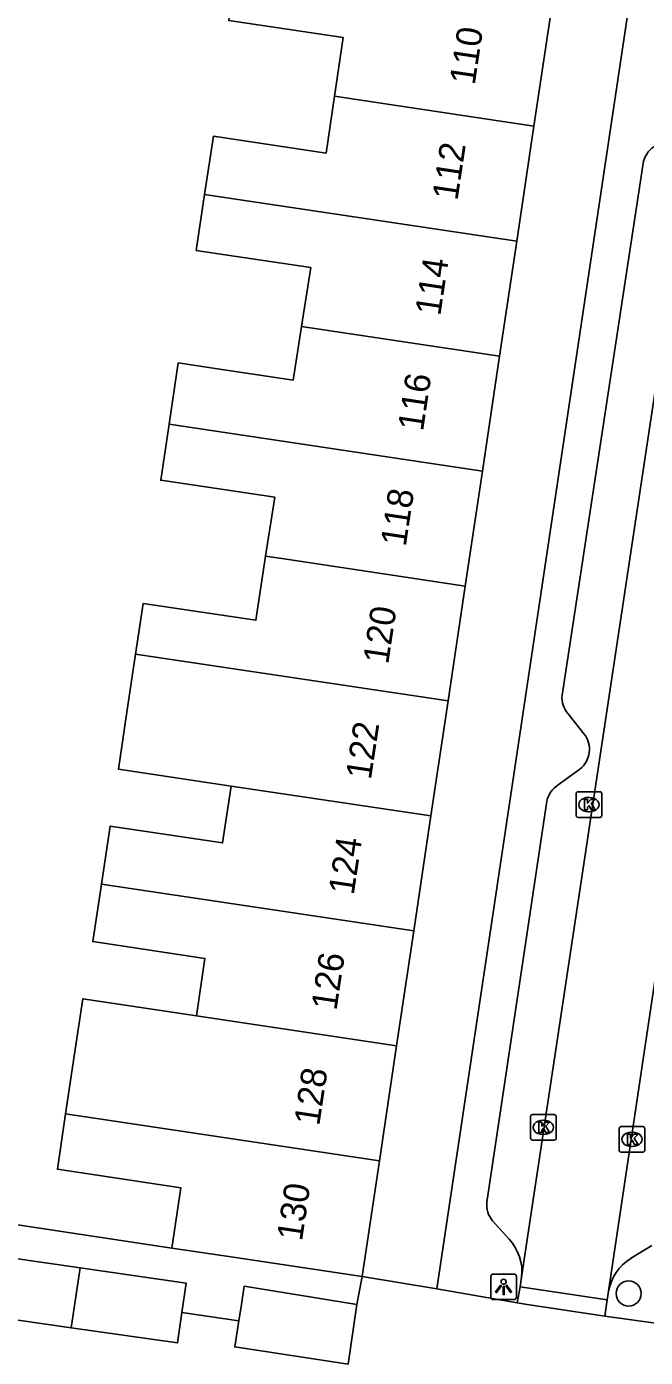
# Model space of a CAD drawing. Extents: x 163010 to 163853, y 382793 to 383982.
# Drawn here: x 163592.3 to 163616.4, y 383247.9 to 383299.8 of the extents above; entities that cross this region are included whole.
import ezdxf

# ---------------------------------------------------------------- set-up
doc = ezdxf.new("R2010")
doc.units = 0
for name, color, linetype in [('IMGEO_Boom', 7, 'Continuous'), ('IMGEO_Kolk', 7, 'Continuous'), ('IMGEO_Lichtpunt', 7, 'Continuous'), ('IMGEO_Pand', 7, 'Continuous'), ('IMGEO_Pand_nummerreeks', 7, 'Continuous'), ('IMGEO_Rijbaan_lokaal_open', 7, 'Continuous'), ('IMGEO_Voetpad_open', 7, 'Continuous')]:
    doc.layers.add(name, color=color, linetype=linetype)

msp = doc.modelspace()

# ---------------------------------------------------------------- linework, layer by layer
at = {"layer": 'IMGEO_Boom'}
msp.add_circle((163615.787, 383250.425), 0.489, dxfattribs=at)
at = {"layer": 'IMGEO_Kolk'}
for p, q in [((163613.739, 383269.06), (163613.739, 383269.912)), ((163613.814, 383269.986), (163614.666, 383269.986)), ((163614.227, 383269.766), (163614.252, 383269.766)), ((163614.74, 383269.912), (163614.74, 383269.06)), ((163614.666, 383268.986), (163613.814, 383268.986)), ((163614.25, 383269.206), (163614.225, 383269.206)), ((163611.959, 383256.475), (163611.959, 383257.327)), ((163612.034, 383257.401), (163612.886, 383257.401)), ((163612.447, 383257.181), (163612.472, 383257.181)), ((163612.96, 383257.327), (163612.96, 383256.475)), ((163612.47, 383256.621), (163612.445, 383256.621)), ((163615.418, 383256.008), (163615.418, 383256.86)), ((163615.493, 383256.934), (163616.345, 383256.934)), ((163615.906, 383256.714), (163615.931, 383256.714)), ((163616.419, 383256.86), (163616.419, 383256.008)), ((163612.886, 383256.401), (163612.034, 383256.401)), ((163615.929, 383256.154), (163615.904, 383256.154)), ((163616.345, 383255.934), (163615.493, 383255.934))]:
    msp.add_line(p, q, dxfattribs=at)
for points in [[(163613.739, 383269.06), (163613.739, 383269.912)], [(163613.814, 383269.986), (163614.666, 383269.986)], [(163614.06, 383269.686), (163614.183, 383269.686), (163614.183, 383269.535), (163614.313, 383269.686), (163614.477, 383269.686), (163614.331, 383269.535), (163614.484, 383269.286), (163614.332, 383269.286), (163614.247, 383269.45), (163614.183, 383269.383), (163614.183, 383269.286), (163614.06, 383269.286), (163614.06, 383269.686)], [(163614.74, 383269.912), (163614.74, 383269.06)], [(163614.666, 383268.986), (163613.814, 383268.986)], [(163611.959, 383256.475), (163611.959, 383257.327)], [(163612.034, 383257.401), (163612.886, 383257.401)], [(163612.28, 383257.101), (163612.403, 383257.101), (163612.403, 383256.95), (163612.533, 383257.101), (163612.697, 383257.101), (163612.551, 383256.95), (163612.704, 383256.701), (163612.552, 383256.701), (163612.467, 383256.865), (163612.403, 383256.798), (163612.403, 383256.701), (163612.28, 383256.701), (163612.28, 383257.101)], [(163612.96, 383257.327), (163612.96, 383256.475)], [(163615.418, 383256.008), (163615.418, 383256.86)], [(163615.493, 383256.934), (163616.345, 383256.934)], [(163615.739, 383256.634), (163615.862, 383256.634), (163615.862, 383256.483), (163615.992, 383256.634), (163616.156, 383256.634), (163616.01, 383256.483), (163616.163, 383256.234), (163616.011, 383256.234), (163615.926, 383256.398), (163615.862, 383256.331), (163615.862, 383256.234), (163615.739, 383256.234), (163615.739, 383256.634)], [(163616.419, 383256.86), (163616.419, 383256.008)], [(163612.886, 383256.401), (163612.034, 383256.401)], [(163616.345, 383255.934), (163615.493, 383255.934)]]:
    msp.add_lwpolyline(points, dxfattribs=at)
for centre, start, end in [((163613.816, 383269.91), 91.552, 178.448), ((163613.816, 383269.91), 91.552, 178.448), ((163614.664, 383269.91), 1.552, 88.448), ((163614.664, 383269.91), 1.552, 88.448), ((163613.816, 383269.062), 181.552, 268.448), ((163613.816, 383269.062), 181.552, 268.448), ((163614.664, 383269.062), 271.552, 358.448), ((163614.664, 383269.062), 271.552, 358.448), ((163612.036, 383257.325), 91.552, 178.448), ((163612.036, 383257.325), 91.552, 178.448), ((163612.884, 383257.325), 1.552, 88.448), ((163612.884, 383257.325), 1.552, 88.448), ((163615.495, 383256.858), 91.552, 178.448), ((163615.495, 383256.858), 91.552, 178.448), ((163616.343, 383256.858), 1.552, 88.448), ((163616.343, 383256.858), 1.552, 88.448), ((163612.036, 383256.477), 181.552, 268.448), ((163612.036, 383256.477), 181.552, 268.448), ((163612.884, 383256.477), 271.552, 358.448), ((163612.884, 383256.477), 271.552, 358.448), ((163615.495, 383256.01), 181.552, 268.448), ((163615.495, 383256.01), 181.552, 268.448), ((163616.343, 383256.01), 271.552, 358.448), ((163616.343, 383256.01), 271.552, 358.448)]:
    msp.add_arc(centre, 0.0765, start, end, dxfattribs=at)
for centre, major_axis, ratio, start_param, end_param in [((163614.226, 383269.486), (-0.387, 0.002), 0.722429, 4.712389, 7.853982), ((163614.251, 383269.486), (-0.39, 0.002), 0.717154, 1.570796, 4.712389), ((163612.446, 383256.901), (-0.387, 0.002), 0.722429, 4.712389, 7.853982), ((163612.471, 383256.901), (-0.39, 0.002), 0.717154, 1.570796, 4.712389), ((163615.905, 383256.434), (-0.387, 0.002), 0.722429, 4.712389, 7.853982), ((163615.93, 383256.434), (-0.39, 0.002), 0.717154, 1.570796, 4.712389)]:
    msp.add_ellipse(centre, major_axis=major_axis, ratio=ratio, start_param=start_param, end_param=end_param, dxfattribs=at)
at = {"layer": 'IMGEO_Lichtpunt'}
for p, q in [((163610.412, 383251.086), (163610.412, 383250.279)), ((163610.412, 383251.086), (163610.412, 383250.279)), ((163611.314, 383251.181), (163610.506, 383251.181)), ((163611.314, 383251.181), (163610.506, 383251.181)), ((163611.408, 383250.279), (163611.408, 383251.086)), ((163611.408, 383250.279), (163611.408, 383251.086)), ((163610.506, 383250.185), (163611.314, 383250.185)), ((163610.506, 383250.185), (163611.314, 383250.185))]:
    msp.add_line(p, q, dxfattribs=at)
for points in [[(163610.786, 383250.75), (163610.825, 383250.722), (163610.637, 383250.46), (163610.599, 383250.487), (163610.786, 383250.75)], [(163610.888, 383250.702), (163610.935, 383250.702), (163610.935, 383250.38), (163610.888, 383250.38), (163610.888, 383250.702)], [(163610.998, 383250.722), (163611.036, 383250.749), (163611.223, 383250.487), (163611.184, 383250.459), (163610.998, 383250.722)]]:
    msp.add_lwpolyline(points, dxfattribs=at)
msp.add_circle((163610.911, 383250.884), 0.0994, dxfattribs=at)
for centre, start, end in [((163610.506, 383251.086), 90, 180), ((163610.506, 383251.086), 90, 180), ((163611.314, 383251.086), 0, 90), ((163611.314, 383251.086), 0, 90), ((163610.506, 383250.279), 180, 270), ((163610.506, 383250.279), 180, 270), ((163611.314, 383250.279), 270, 0), ((163611.314, 383250.279), 270, 360)]:
    msp.add_arc(centre, 0.0946, start, end, dxfattribs=at)
at = {"layer": 'IMGEO_Pand'}
for points in [[(163604.313, 383297.101), (163604.655, 383299.386), (163600.187, 383300.054), (163600.516, 383302.251)], [(163612.765, 383300.418), (163612.095, 383295.936)], [(163599.245, 383293.277), (163599.584, 383295.543), (163603.982, 383294.886), (163604.313, 383297.101)], [(163604.313, 383297.101), (163612.095, 383295.936)], [(163612.095, 383295.936), (163611.424, 383291.454)], [(163603.026, 383288.129), (163603.387, 383290.419), (163600.402, 383290.866), (163598.918, 383291.088), (163599.245, 383293.277)], [(163599.245, 383293.277), (163611.424, 383291.454)], [(163611.424, 383291.454), (163610.754, 383286.972)], [(163597.858, 383284.319), (163598.215, 383286.704), (163599.745, 383286.475), (163602.696, 383286.033), (163603.026, 383288.129)], [(163603.026, 383288.129), (163610.754, 383286.972)], [(163610.754, 383286.972), (163610.084, 383282.49)], [(163601.616, 383279.174), (163601.977, 383281.466), (163599.103, 383281.896), (163597.531, 383282.131), (163597.858, 383284.319)], [(163610.084, 383282.49), (163597.858, 383284.319)], [(163610.084, 383282.49), (163609.414, 383278.008)], [(163596.552, 383275.35), (163596.848, 383277.33), (163601.242, 383276.673), (163601.616, 383279.174)], [(163601.616, 383279.174), (163602.255, 383279.078), (163609.414, 383278.008)], [(163609.414, 383278.008), (163608.744, 383273.526)], [(163600.276, 383270.21), (163595.881, 383270.867), (163596.213, 383273.085), (163596.552, 383275.35)], [(163596.552, 383275.35), (163608.744, 383273.526)], [(163608.744, 383273.526), (163608.073, 383269.044)], [(163595.216, 383266.385), (163595.554, 383268.646), (163599.944, 383267.989), (163600.276, 383270.21)], [(163608.073, 383269.044), (163600.276, 383270.21)], [(163608.073, 383269.044), (163607.403, 383264.561)], [(163598.92, 383261.249), (163599.255, 383263.488), (163594.881, 383264.142), (163595.216, 383266.385)], [(163595.216, 383266.385), (163607.403, 383264.561)], [(163607.403, 383264.561), (163606.733, 383260.079)], [(163598.92, 383261.249), (163594.489, 383261.912), (163594.156, 383259.68), (163593.819, 383257.426)], [(163606.733, 383260.079), (163598.92, 383261.249)], [(163606.062, 383255.594), (163606.733, 383260.079)], [(163597.963, 383252.196), (163598.315, 383254.55), (163593.497, 383255.271), (163593.819, 383257.426)], [(163593.819, 383257.426), (163606.062, 383255.594)], [(163606.062, 383255.594), (163605.388, 383251.086)], [(163594.391, 383251.421), (163590.224, 383252.018), (163590.08, 383251.015)], [(163597.963, 383252.196), (163600.443, 383251.825), (163605.388, 383251.086)], [(163594.391, 383251.421), (163594.041, 383249.091)], [(163598.355, 383249.679), (163598.52, 383250.829), (163594.391, 383251.421)], [(163594.041, 383249.091), (163589.889, 383249.686), (163590.08, 383251.015)], [(163605.18, 383250), (163600.792, 383250.711), (163600.68, 383250), (163600.58, 383249.36)], [(163604.845, 383247.675), (163605.18, 383250)], [(163598.355, 383249.679), (163598.186, 383248.497), (163594.041, 383249.091)], [(163604.845, 383247.675), (163600.42, 383248.34), (163600.58, 383249.36)]]:
    msp.add_lwpolyline(points, dxfattribs=at)
at = {"layer": 'IMGEO_Rijbaan_lokaal_open'}
for points in [[(163611.614, 383251.055), (163618.49, 383296.655)], [(163621.871, 383296.439), (163615.006, 383250.516)], [(163611.551, 383250.689), (163611.614, 383251.055)], [(163611.443, 383250.058), (163611.551, 383250.689)], [(163611.551, 383250.689), (163614.953, 383250.174)], [(163615.006, 383250.516), (163614.953, 383250.174)], [(163611.443, 383250.058), (163611.826, 383250), (163614.854, 383249.541)], [(163614.953, 383250.174), (163614.926, 383250), (163614.854, 383249.541)]]:
    msp.add_lwpolyline(points, dxfattribs=at)
at = {"layer": 'IMGEO_Voetpad_open'}
for points in [[(163608.303, 383250.604), (163617.064, 383309.129)], [(163616.373, 383294.574), (163613.188, 383273.75)], [(163613.428, 383273.027), (163614.057, 383272.232)], [(163613.885, 383270.87), (163613.038, 383270.258)], [(163612.591, 383269.625), (163610.255, 383253.988)], [(163582.81, 383255.869), (163582.568, 383254.515), (163597.963, 383252.196)], [(163610.477, 383253.258), (163611.125, 383252.541)], [(163616.698, 383252.292), (163615.867, 383251.785)], [(163605.388, 383251.086), (163605.18, 383250)], [(163605.388, 383251.086), (163608.303, 383250.604)], [(163608.303, 383250.604), (163611.443, 383250.058)], [(163600.58, 383249.36), (163598.355, 383249.679)], [(163614.854, 383249.541), (163618.346, 383249.06)]]:
    msp.add_lwpolyline(points, dxfattribs=at)
for centre, radius, start, end in [((163617.332, 383294.315), 0.993, 118.7682, 164.9008), ((163614.193, 383273.682), 1.007, 176.1465, 220.5807), ((163613.293, 383271.637), 0.968, 307.6657, 37.9393), ((163613.676, 383269.333), 1.123, 124.5945, 164.949), ((163611.243, 383253.89), 0.993, 174.312, 219.5181), ((163609.731, 383251.259), 1.894, 353.8278, 42.602), ((163616.831, 383250.205), 1.851, 121.3724, 170.3148)]:
    msp.add_arc(centre, radius, start, end, dxfattribs=at)

# ---------------------------------------------------------------- texts
at = {"layer": 'IMGEO_Pand_nummerreeks'}
for s, rotation, p in [('110', 81.4954, (163609.782, 383297.514)), ('112', 81.4954, (163609.108, 383293.01)), ('114', 81.4975, (163608.437, 383288.514)), ('116', 81.4975, (163607.764, 383284.015)), ('118', 81.4975, (163607.091, 383279.519)), ('120', 81.4975, (163606.406, 383274.931)), ('122', 81.4954, (163605.732, 383270.428)), ('124', 81.4954, (163605.059, 383265.931)), ('126', 81.4954, (163604.387, 383261.432)), ('128', 81.4975, (163603.715, 383256.937)), ('130', 81.4954, (163603.042, 383252.439))]:
    msp.add_text(s, height=1, rotation=rotation, dxfattribs=at).set_placement(p)

doc.saveas('drawing.dxf')
